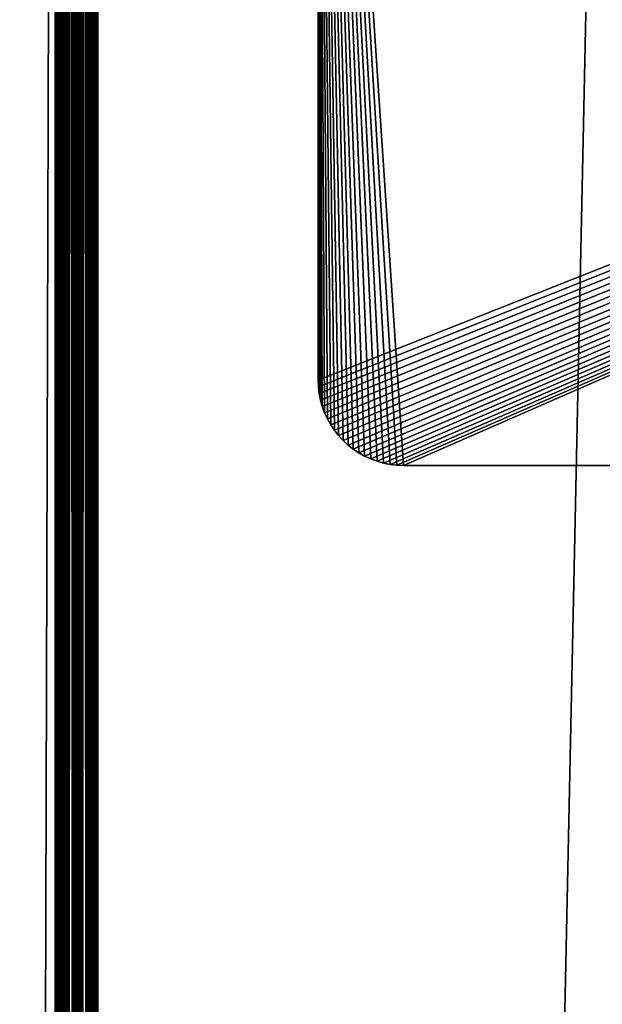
# Model space of a CAD drawing. Extents: x -226 to 226, y -900 to 900.
# Tile 508 of 656: x -116 to -96, y 778 to 813. Entities that reach past the tile are written whole.
import ezdxf

# ---------------------------------------------------------------- set-up
doc = ezdxf.new("R2010")
doc.units = 0
doc.header["$LTSCALE"] = 65.185185
for name, color, linetype in [('276', 7, 'CONTINUOUS'), ('381', 7, 'CONTINUOUS'), ('382', 7, 'CONTINUOUS'), ('383', 7, 'CONTINUOUS'), ('384', 7, 'CONTINUOUS'), ('385', 7, 'CONTINUOUS'), ('518', 7, 'CONTINUOUS'), ('519', 7, 'CONTINUOUS'), ('520', 7, 'CONTINUOUS'), ('523', 7, 'CONTINUOUS'), ('527', 7, 'CONTINUOUS')]:
    doc.layers.add(name, color=color, linetype=linetype)

msp = doc.modelspace()

# ---------------------------------------------------------------- linework, layer by layer
at = {"layer": '276', "color": 7, "linetype": 'CONTINUOUS'}
for points in [[(-167.7, 0, -25), (-167.7, 876.7, -25), (-91.3, 0, -25), (-167.7, 0, -25)], [(-91.3, 0, -25), (-167.7, 876.7, -25), (-91.3, 876.7, -25), (-91.3, 0, -25)]]:
    msp.add_3dface(points, dxfattribs=at)
at = {"layer": '381', "color": 7, "linetype": 'CONTINUOUS'}
for points in [[(-94.75, 900, 6.9), (-113.75, 900, 6.9), (-113.75, 0, 6.9), (-94.75, 900, 6.9)], [(-94.75, 0, 6.9), (-94.75, 900, 6.9), (-113.75, 0, 6.9), (-94.75, 0, 6.9)]]:
    msp.add_3dface(points, dxfattribs=at)
at = {"layer": '382', "color": 7, "linetype": 'CONTINUOUS'}
for points in [[(-114.5, 900, 6.15), (-114.5, 0, 6.15), (-114.498, 900, 6.209), (-114.5, 900, 6.15)], [(-114.498, 900, 6.209), (-114.5, 0, 6.15), (-114.491, 900, 6.267), (-114.498, 900, 6.209)], [(-114.491, 900, 6.267), (-114.5, 0, 6.15), (-114.479, 900, 6.325), (-114.491, 900, 6.267)], [(-114.479, 900, 6.325), (-114.5, 0, 6.15), (-114.463, 900, 6.382), (-114.479, 900, 6.325)], [(-114.463, 900, 6.382), (-114.5, 0, 6.15), (-114.443, 900, 6.437), (-114.463, 900, 6.382)], [(-114.443, 900, 6.437), (-114.5, 0, 6.15), (-114.418, 900, 6.49), (-114.443, 900, 6.437)], [(-114.418, 900, 6.49), (-114.5, 0, 6.15), (-114.389, 900, 6.542), (-114.418, 900, 6.49)], [(-114.389, 900, 6.542), (-114.5, 0, 6.15), (-114.357, 900, 6.591), (-114.389, 900, 6.542)], [(-114.357, 900, 6.591), (-114.5, 0, 6.15), (-114.32, 900, 6.637), (-114.357, 900, 6.591)], [(-114.32, 900, 6.637), (-114.5, 0, 6.15), (-114.28, 900, 6.68), (-114.32, 900, 6.637)], [(-114.28, 900, 6.68), (-114.5, 0, 6.15), (-114.237, 900, 6.72), (-114.28, 900, 6.68)], [(-114.237, 900, 6.72), (-114.5, 0, 6.15), (-113.75, 0, 6.9), (-114.237, 900, 6.72)], [(-114.191, 900, 6.757), (-114.237, 900, 6.72), (-113.75, 0, 6.9), (-114.191, 900, 6.757)], [(-114.142, 900, 6.789), (-114.191, 900, 6.757), (-113.75, 0, 6.9), (-114.142, 900, 6.789)], [(-114.09, 900, 6.818), (-114.142, 900, 6.789), (-113.75, 0, 6.9), (-114.09, 900, 6.818)], [(-114.037, 900, 6.843), (-114.09, 900, 6.818), (-113.75, 0, 6.9), (-114.037, 900, 6.843)], [(-113.982, 900, 6.863), (-114.037, 900, 6.843), (-113.75, 0, 6.9), (-113.982, 900, 6.863)], [(-113.925, 900, 6.879), (-113.982, 900, 6.863), (-113.75, 0, 6.9), (-113.925, 900, 6.879)], [(-113.867, 900, 6.891), (-113.925, 900, 6.879), (-113.75, 0, 6.9), (-113.867, 900, 6.891)], [(-113.809, 900, 6.898), (-113.867, 900, 6.891), (-113.75, 0, 6.9), (-113.809, 900, 6.898)], [(-113.75, 900, 6.9), (-113.809, 900, 6.898), (-113.75, 0, 6.9), (-113.75, 900, 6.9)]]:
    msp.add_3dface(points, dxfattribs=at)
at = {"layer": '383', "color": 7, "linetype": 'CONTINUOUS'}
for points in [[(-114.5, 900, 6.15), (-114.5, 900, 2.65), (-114.5, 0, 2.65), (-114.5, 900, 6.15)], [(-114.5, 0, 6.15), (-114.5, 900, 6.15), (-114.5, 0, 2.65), (-114.5, 0, 6.15)]]:
    msp.add_3dface(points, dxfattribs=at)
at = {"layer": '384', "color": 7, "linetype": 'CONTINUOUS'}
for points in [[(-115.25, 900, 1.9), (-115.25, 0, 1.9), (-115.191, 900, 1.902), (-115.25, 900, 1.9)], [(-115.191, 900, 1.902), (-115.25, 0, 1.9), (-115.133, 900, 1.909), (-115.191, 900, 1.902)], [(-115.133, 900, 1.909), (-115.25, 0, 1.9), (-115.075, 900, 1.921), (-115.133, 900, 1.909)], [(-115.075, 900, 1.921), (-115.25, 0, 1.9), (-115.018, 900, 1.937), (-115.075, 900, 1.921)], [(-115.018, 900, 1.937), (-115.25, 0, 1.9), (-114.963, 900, 1.957), (-115.018, 900, 1.937)], [(-114.963, 900, 1.957), (-115.25, 0, 1.9), (-114.91, 900, 1.982), (-114.963, 900, 1.957)], [(-114.91, 900, 1.982), (-115.25, 0, 1.9), (-114.858, 900, 2.011), (-114.91, 900, 1.982)], [(-114.858, 900, 2.011), (-115.25, 0, 1.9), (-114.809, 900, 2.043), (-114.858, 900, 2.011)], [(-114.809, 900, 2.043), (-115.25, 0, 1.9), (-114.763, 900, 2.08), (-114.809, 900, 2.043)], [(-114.763, 900, 2.08), (-115.25, 0, 1.9), (-114.72, 900, 2.12), (-114.763, 900, 2.08)], [(-114.72, 900, 2.12), (-115.25, 0, 1.9), (-114.68, 900, 2.163), (-114.72, 900, 2.12)], [(-114.68, 900, 2.163), (-115.25, 0, 1.9), (-114.5, 0, 2.65), (-114.68, 900, 2.163)], [(-114.643, 900, 2.209), (-114.68, 900, 2.163), (-114.5, 0, 2.65), (-114.643, 900, 2.209)], [(-114.611, 900, 2.258), (-114.643, 900, 2.209), (-114.5, 0, 2.65), (-114.611, 900, 2.258)], [(-114.582, 900, 2.31), (-114.611, 900, 2.258), (-114.5, 0, 2.65), (-114.582, 900, 2.31)], [(-114.557, 900, 2.363), (-114.582, 900, 2.31), (-114.5, 0, 2.65), (-114.557, 900, 2.363)], [(-114.537, 900, 2.418), (-114.557, 900, 2.363), (-114.5, 0, 2.65), (-114.537, 900, 2.418)], [(-114.521, 900, 2.475), (-114.537, 900, 2.418), (-114.5, 0, 2.65), (-114.521, 900, 2.475)], [(-114.509, 900, 2.533), (-114.521, 900, 2.475), (-114.5, 0, 2.65), (-114.509, 900, 2.533)], [(-114.502, 900, 2.591), (-114.509, 900, 2.533), (-114.5, 0, 2.65), (-114.502, 900, 2.591)], [(-114.5, 900, 2.65), (-114.502, 900, 2.591), (-114.5, 0, 2.65), (-114.5, 900, 2.65)]]:
    msp.add_3dface(points, dxfattribs=at)
at = {"layer": '385', "color": 7, "linetype": 'CONTINUOUS'}
for points in [[(-115.25, 900, 1.9), (-117.75, 900, 1.9), (-117.75, 0, 1.9), (-115.25, 900, 1.9)], [(-115.25, 0, 1.9), (-115.25, 900, 1.9), (-117.75, 0, 1.9), (-115.25, 0, 1.9)]]:
    msp.add_3dface(points, dxfattribs=at)
at = {"layer": '518', "color": 7, "linetype": 'CONTINUOUS'}
for points in [[(-106, 842.4, -58.3), (-106, 800.4, -58.3), (-105.991, 800.165, -58.3), (-106, 842.4, -58.3)], [(0, 842.4, -58.3), (-106, 842.4, -58.3), (-103, 797.4, -58.3), (0, 842.4, -58.3)], [(-103, 797.4, -58.3), (-106, 842.4, -58.3), (-103.235, 797.409, -58.3), (-103, 797.4, -58.3)], [(-103.235, 797.409, -58.3), (-106, 842.4, -58.3), (-103.469, 797.437, -58.3), (-103.235, 797.409, -58.3)], [(-103.469, 797.437, -58.3), (-106, 842.4, -58.3), (-103.7, 797.483, -58.3), (-103.469, 797.437, -58.3)], [(-103.7, 797.483, -58.3), (-106, 842.4, -58.3), (-103.927, 797.547, -58.3), (-103.7, 797.483, -58.3)], [(-103.927, 797.547, -58.3), (-106, 842.4, -58.3), (-104.148, 797.628, -58.3), (-103.927, 797.547, -58.3)], [(-104.148, 797.628, -58.3), (-106, 842.4, -58.3), (-104.362, 797.727, -58.3), (-104.148, 797.628, -58.3)], [(-104.362, 797.727, -58.3), (-106, 842.4, -58.3), (-104.567, 797.842, -58.3), (-104.362, 797.727, -58.3)], [(-104.567, 797.842, -58.3), (-106, 842.4, -58.3), (-104.763, 797.973, -58.3), (-104.567, 797.842, -58.3)], [(-104.763, 797.973, -58.3), (-106, 842.4, -58.3), (-104.948, 798.119, -58.3), (-104.763, 797.973, -58.3)], [(-104.948, 798.119, -58.3), (-106, 842.4, -58.3), (-105.121, 798.279, -58.3), (-104.948, 798.119, -58.3)], [(-105.121, 798.279, -58.3), (-106, 842.4, -58.3), (-105.281, 798.452, -58.3), (-105.121, 798.279, -58.3)], [(-105.281, 798.452, -58.3), (-106, 842.4, -58.3), (-105.427, 798.637, -58.3), (-105.281, 798.452, -58.3)], [(-105.427, 798.637, -58.3), (-106, 842.4, -58.3), (-105.558, 798.833, -58.3), (-105.427, 798.637, -58.3)], [(-105.558, 798.833, -58.3), (-106, 842.4, -58.3), (-105.673, 799.038, -58.3), (-105.558, 798.833, -58.3)], [(-105.673, 799.038, -58.3), (-106, 842.4, -58.3), (-105.772, 799.252, -58.3), (-105.673, 799.038, -58.3)], [(-105.772, 799.252, -58.3), (-106, 842.4, -58.3), (-105.853, 799.473, -58.3), (-105.772, 799.252, -58.3)], [(-105.853, 799.473, -58.3), (-106, 842.4, -58.3), (-105.917, 799.7, -58.3), (-105.853, 799.473, -58.3)], [(-105.917, 799.7, -58.3), (-106, 842.4, -58.3), (-105.963, 799.931, -58.3), (-105.917, 799.7, -58.3)], [(-105.963, 799.931, -58.3), (-106, 842.4, -58.3), (-105.991, 800.165, -58.3), (-105.963, 799.931, -58.3)], [(103, 797.4, -58.3), (0, 842.4, -58.3), (-103, 797.4, -58.3), (103, 797.4, -58.3)]]:
    msp.add_3dface(points, dxfattribs=at)
at = {"layer": '519', "color": 7, "linetype": 'CONTINUOUS'}
for points in [[(103, 797.4, -58.3), (-103, 797.4, -58.3), (103, 797.4, -61.3), (103, 797.4, -58.3)], [(103, 797.4, -61.3), (-103, 797.4, -58.3), (-103, 797.4, -61.3), (103, 797.4, -61.3)]]:
    msp.add_3dface(points, dxfattribs=at)
at = {"layer": '520', "color": 7, "linetype": 'CONTINUOUS'}
for points in [[(-106, 800.4, -61.3), (-106, 842.4, -61.3), (0, 842.4, -61.3), (-106, 800.4, -61.3)], [(-106, 800.4, -61.3), (0, 842.4, -61.3), (-105.991, 800.165, -61.3), (-106, 800.4, -61.3)], [(-105.991, 800.165, -61.3), (0, 842.4, -61.3), (-105.963, 799.931, -61.3), (-105.991, 800.165, -61.3)], [(-105.963, 799.931, -61.3), (0, 842.4, -61.3), (-105.917, 799.7, -61.3), (-105.963, 799.931, -61.3)], [(-105.917, 799.7, -61.3), (0, 842.4, -61.3), (-105.853, 799.473, -61.3), (-105.917, 799.7, -61.3)], [(-105.853, 799.473, -61.3), (0, 842.4, -61.3), (-105.772, 799.252, -61.3), (-105.853, 799.473, -61.3)], [(-105.772, 799.252, -61.3), (0, 842.4, -61.3), (-105.673, 799.038, -61.3), (-105.772, 799.252, -61.3)], [(-105.673, 799.038, -61.3), (0, 842.4, -61.3), (-105.558, 798.833, -61.3), (-105.673, 799.038, -61.3)], [(-105.558, 798.833, -61.3), (0, 842.4, -61.3), (-105.427, 798.637, -61.3), (-105.558, 798.833, -61.3)], [(-105.427, 798.637, -61.3), (0, 842.4, -61.3), (-105.281, 798.452, -61.3), (-105.427, 798.637, -61.3)], [(-105.281, 798.452, -61.3), (0, 842.4, -61.3), (-105.121, 798.279, -61.3), (-105.281, 798.452, -61.3)], [(-105.121, 798.279, -61.3), (0, 842.4, -61.3), (-104.948, 798.119, -61.3), (-105.121, 798.279, -61.3)], [(-104.948, 798.119, -61.3), (0, 842.4, -61.3), (-104.763, 797.973, -61.3), (-104.948, 798.119, -61.3)], [(-104.763, 797.973, -61.3), (0, 842.4, -61.3), (-104.567, 797.842, -61.3), (-104.763, 797.973, -61.3)], [(-104.567, 797.842, -61.3), (0, 842.4, -61.3), (-104.362, 797.727, -61.3), (-104.567, 797.842, -61.3)], [(-104.362, 797.727, -61.3), (0, 842.4, -61.3), (-104.148, 797.628, -61.3), (-104.362, 797.727, -61.3)], [(-104.148, 797.628, -61.3), (0, 842.4, -61.3), (-103.927, 797.547, -61.3), (-104.148, 797.628, -61.3)], [(-103.927, 797.547, -61.3), (0, 842.4, -61.3), (-103.7, 797.483, -61.3), (-103.927, 797.547, -61.3)], [(-103.7, 797.483, -61.3), (0, 842.4, -61.3), (-103.469, 797.437, -61.3), (-103.7, 797.483, -61.3)], [(-103.469, 797.437, -61.3), (0, 842.4, -61.3), (-103.235, 797.409, -61.3), (-103.469, 797.437, -61.3)], [(0, 842.4, -61.3), (-103, 797.4, -61.3), (-103.235, 797.409, -61.3), (0, 842.4, -61.3)], [(103, 797.4, -61.3), (-103, 797.4, -61.3), (0, 842.4, -61.3), (103, 797.4, -61.3)]]:
    msp.add_3dface(points, dxfattribs=at)
at = {"layer": '523', "color": 7, "linetype": 'CONTINUOUS'}
for points in [[(-106, 800.4, -58.3), (-106, 842.4, -58.3), (-106, 800.4, -61.3), (-106, 800.4, -58.3)], [(-106, 800.4, -61.3), (-106, 842.4, -58.3), (-106, 842.4, -61.3), (-106, 800.4, -61.3)]]:
    msp.add_3dface(points, dxfattribs=at)
at = {"layer": '527', "color": 7, "linetype": 'CONTINUOUS'}
for points in [[(-106, 800.4, -58.3), (-106, 800.4, -61.3), (-105.991, 800.165, -61.3), (-106, 800.4, -58.3)], [(-105.991, 800.165, -58.3), (-106, 800.4, -58.3), (-105.991, 800.165, -61.3), (-105.991, 800.165, -58.3)], [(-105.963, 799.931, -58.3), (-105.991, 800.165, -58.3), (-105.963, 799.931, -61.3), (-105.963, 799.931, -58.3)], [(-105.991, 800.165, -58.3), (-105.991, 800.165, -61.3), (-105.963, 799.931, -61.3), (-105.991, 800.165, -58.3)], [(-105.917, 799.7, -58.3), (-105.963, 799.931, -58.3), (-105.917, 799.7, -61.3), (-105.917, 799.7, -58.3)], [(-105.963, 799.931, -58.3), (-105.963, 799.931, -61.3), (-105.917, 799.7, -61.3), (-105.963, 799.931, -58.3)], [(-105.853, 799.473, -58.3), (-105.917, 799.7, -58.3), (-105.853, 799.473, -61.3), (-105.853, 799.473, -58.3)], [(-105.917, 799.7, -58.3), (-105.917, 799.7, -61.3), (-105.853, 799.473, -61.3), (-105.917, 799.7, -58.3)], [(-105.772, 799.252, -58.3), (-105.853, 799.473, -58.3), (-105.772, 799.252, -61.3), (-105.772, 799.252, -58.3)], [(-105.853, 799.473, -58.3), (-105.853, 799.473, -61.3), (-105.772, 799.252, -61.3), (-105.853, 799.473, -58.3)], [(-105.673, 799.038, -58.3), (-105.772, 799.252, -58.3), (-105.673, 799.038, -61.3), (-105.673, 799.038, -58.3)], [(-105.772, 799.252, -58.3), (-105.772, 799.252, -61.3), (-105.673, 799.038, -61.3), (-105.772, 799.252, -58.3)], [(-105.558, 798.833, -58.3), (-105.673, 799.038, -58.3), (-105.558, 798.833, -61.3), (-105.558, 798.833, -58.3)], [(-105.673, 799.038, -58.3), (-105.673, 799.038, -61.3), (-105.558, 798.833, -61.3), (-105.673, 799.038, -58.3)], [(-105.427, 798.637, -58.3), (-105.558, 798.833, -58.3), (-105.427, 798.637, -61.3), (-105.427, 798.637, -58.3)], [(-105.558, 798.833, -58.3), (-105.558, 798.833, -61.3), (-105.427, 798.637, -61.3), (-105.558, 798.833, -58.3)], [(-105.281, 798.452, -58.3), (-105.427, 798.637, -58.3), (-105.281, 798.452, -61.3), (-105.281, 798.452, -58.3)], [(-105.427, 798.637, -58.3), (-105.427, 798.637, -61.3), (-105.281, 798.452, -61.3), (-105.427, 798.637, -58.3)], [(-105.121, 798.279, -58.3), (-105.281, 798.452, -58.3), (-105.121, 798.279, -61.3), (-105.121, 798.279, -58.3)], [(-105.281, 798.452, -58.3), (-105.281, 798.452, -61.3), (-105.121, 798.279, -61.3), (-105.281, 798.452, -58.3)], [(-104.948, 798.119, -58.3), (-105.121, 798.279, -58.3), (-104.948, 798.119, -61.3), (-104.948, 798.119, -58.3)], [(-105.121, 798.279, -58.3), (-105.121, 798.279, -61.3), (-104.948, 798.119, -61.3), (-105.121, 798.279, -58.3)], [(-104.763, 797.973, -58.3), (-104.948, 798.119, -58.3), (-104.763, 797.973, -61.3), (-104.763, 797.973, -58.3)], [(-104.948, 798.119, -58.3), (-104.948, 798.119, -61.3), (-104.763, 797.973, -61.3), (-104.948, 798.119, -58.3)], [(-104.567, 797.842, -58.3), (-104.763, 797.973, -58.3), (-104.567, 797.842, -61.3), (-104.567, 797.842, -58.3)], [(-104.763, 797.973, -58.3), (-104.763, 797.973, -61.3), (-104.567, 797.842, -61.3), (-104.763, 797.973, -58.3)], [(-104.362, 797.727, -58.3), (-104.567, 797.842, -58.3), (-104.362, 797.727, -61.3), (-104.362, 797.727, -58.3)], [(-104.567, 797.842, -58.3), (-104.567, 797.842, -61.3), (-104.362, 797.727, -61.3), (-104.567, 797.842, -58.3)], [(-104.148, 797.628, -58.3), (-104.362, 797.727, -58.3), (-104.148, 797.628, -61.3), (-104.148, 797.628, -58.3)], [(-104.362, 797.727, -58.3), (-104.362, 797.727, -61.3), (-104.148, 797.628, -61.3), (-104.362, 797.727, -58.3)], [(-103.927, 797.547, -58.3), (-104.148, 797.628, -58.3), (-103.927, 797.547, -61.3), (-103.927, 797.547, -58.3)], [(-104.148, 797.628, -58.3), (-104.148, 797.628, -61.3), (-103.927, 797.547, -61.3), (-104.148, 797.628, -58.3)], [(-103.7, 797.483, -58.3), (-103.927, 797.547, -58.3), (-103.7, 797.483, -61.3), (-103.7, 797.483, -58.3)], [(-103.927, 797.547, -58.3), (-103.927, 797.547, -61.3), (-103.7, 797.483, -61.3), (-103.927, 797.547, -58.3)], [(-103.469, 797.437, -58.3), (-103.7, 797.483, -58.3), (-103.469, 797.437, -61.3), (-103.469, 797.437, -58.3)], [(-103.7, 797.483, -58.3), (-103.7, 797.483, -61.3), (-103.469, 797.437, -61.3), (-103.7, 797.483, -58.3)], [(-103.235, 797.409, -58.3), (-103.469, 797.437, -58.3), (-103.235, 797.409, -61.3), (-103.235, 797.409, -58.3)], [(-103.469, 797.437, -58.3), (-103.469, 797.437, -61.3), (-103.235, 797.409, -61.3), (-103.469, 797.437, -58.3)], [(-103, 797.4, -58.3), (-103.235, 797.409, -58.3), (-103, 797.4, -61.3), (-103, 797.4, -58.3)], [(-103, 797.4, -61.3), (-103.235, 797.409, -58.3), (-103.235, 797.409, -61.3), (-103, 797.4, -61.3)]]:
    msp.add_3dface(points, dxfattribs=at)

doc.saveas('drawing.dxf')
